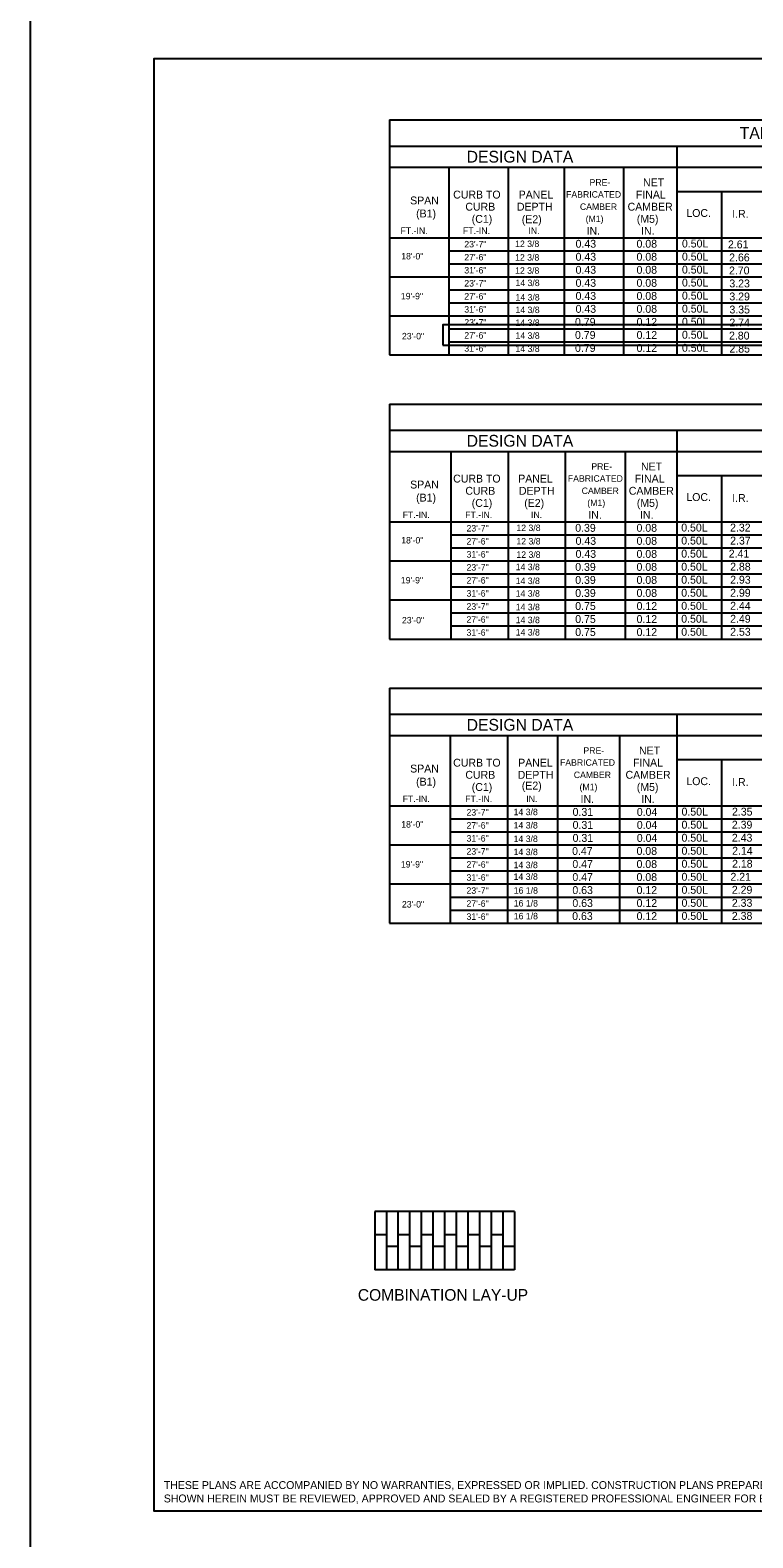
# Model space of a CAD drawing. Extents: x 179 to 454, y -271 to 54.
# Drawn here: x 360.76 to 370.96, y -87.62 to -66.35 of the extents above; entities that cross this region are included whole.
import ezdxf

# ---------------------------------------------------------------- set-up
doc = ezdxf.new("R2010")
doc.units = 0
for name, color, linetype in [('Level 1', 7, 'Continuous'), ('Level 2', 7, 'Continuous'), ('Level 4', 7, 'Continuous'), ('Level 41', 7, 'Continuous'), ('Level 63', 7, 'Continuous')]:
    doc.layers.add(name, color=color, linetype=linetype)

msp = doc.modelspace()

# ---------------------------------------------------------------- linework, layer by layer
at = {"layer": 'Level 1'}
msp.add_lwpolyline([(394.013, -87.25), (362.513, -87.25), (362.513, -66.75), (394.013, -66.75), (394.013, -87.25)], dxfattribs=at)
at = {"layer": 'Level 2'}
for p, q in [((367.595, -83.021), (365.625, -83.021)), ((365.625, -83.021), (365.625, -83.842)), ((365.789, -83.021), (365.789, -83.842)), ((365.953, -83.021), (365.953, -83.842)), ((366.118, -83.021), (366.118, -83.842)), ((366.282, -83.021), (366.282, -83.842)), ((366.446, -83.021), (366.446, -83.842)), ((366.61, -83.021), (366.61, -83.842)), ((366.774, -83.021), (366.774, -83.842)), ((366.938, -83.021), (366.938, -83.842)), ((367.102, -83.021), (367.102, -83.842)), ((367.267, -83.021), (367.267, -83.842)), ((367.431, -83.021), (367.431, -83.842)), ((367.595, -83.021), (367.595, -83.842)), ((365.789, -83.349), (365.625, -83.349)), ((366.118, -83.349), (365.953, -83.349)), ((366.446, -83.349), (366.282, -83.349)), ((366.774, -83.349), (366.61, -83.349)), ((367.102, -83.349), (366.938, -83.349)), ((367.431, -83.349), (367.267, -83.349)), ((365.953, -83.513), (365.789, -83.513)), ((366.282, -83.513), (366.118, -83.513)), ((366.61, -83.513), (366.446, -83.513)), ((366.938, -83.513), (366.774, -83.513)), ((367.267, -83.513), (367.102, -83.513)), ((367.595, -83.513), (367.431, -83.513)), ((367.595, -83.842), (365.625, -83.842))]:
    msp.add_line(p, q, dxfattribs=at)
at = {"layer": 'Level 4'}
for p, q in [((365.832, -67.617), (383.887, -67.617)), ((365.832, -67.617), (365.832, -70.932)), ((365.832, -67.985), (383.887, -67.985)), ((369.888, -67.985), (369.888, -70.932)), ((365.832, -68.284), (383.887, -68.284)), ((366.673, -68.284), (366.673, -70.932)), ((367.506, -68.284), (367.506, -70.932)), ((368.296, -68.284), (368.296, -70.932)), ((369.134, -68.284), (369.134, -70.932)), ((369.888, -68.284), (369.888, -70.932)), ((369.888, -68.625), (383.887, -68.625)), ((369.888, -68.625), (369.888, -70.932)), ((370.52, -68.625), (370.52, -70.932)), ((365.832, -69.278), (383.887, -69.278)), ((366.673, -69.462), (370.681, -69.462)), ((366.729, -69.462), (383.887, -69.462)), ((366.673, -69.645), (370.681, -69.645)), ((366.729, -69.645), (383.887, -69.645)), ((365.832, -69.829), (383.887, -69.829)), ((366.673, -70.013), (370.681, -70.013)), ((366.673, -70.197), (370.681, -70.197)), ((366.729, -70.013), (383.887, -70.013)), ((366.729, -70.197), (383.887, -70.197)), ((365.832, -70.381), (383.887, -70.381)), ((366.673, -70.565), (370.681, -70.565)), ((366.729, -70.565), (383.887, -70.565)), ((366.673, -70.748), (370.681, -70.748)), ((366.729, -70.748), (383.887, -70.748)), ((365.832, -70.932), (383.887, -70.932)), ((365.832, -71.626), (383.887, -71.626)), ((365.832, -71.626), (365.832, -74.941)), ((365.832, -71.994), (383.887, -71.994)), ((369.888, -71.994), (369.888, -74.941)), ((365.832, -72.293), (383.887, -72.293)), ((366.697, -72.293), (366.697, -74.941)), ((367.507, -72.293), (367.507, -74.941)), ((368.314, -72.293), (368.314, -74.941)), ((369.159, -72.293), (369.159, -74.941)), ((369.888, -72.293), (369.888, -74.941)), ((369.888, -72.634), (383.887, -72.634)), ((369.888, -72.634), (369.888, -74.941)), ((370.52, -72.634), (370.52, -74.941)), ((365.832, -73.286), (383.887, -73.286)), ((366.697, -73.47), (370.681, -73.47)), ((366.729, -73.47), (383.887, -73.47)), ((366.697, -73.654), (370.681, -73.654)), ((366.729, -73.654), (383.887, -73.654)), ((365.832, -73.838), (383.887, -73.838)), ((366.697, -74.022), (370.681, -74.022)), ((366.729, -74.022), (383.887, -74.022)), ((366.697, -74.206), (370.681, -74.206)), ((366.729, -74.206), (383.887, -74.206)), ((365.832, -74.389), (383.887, -74.389)), ((366.697, -74.573), (370.681, -74.573)), ((366.729, -74.573), (383.887, -74.573)), ((366.697, -74.757), (370.681, -74.757)), ((366.729, -74.757), (383.887, -74.757)), ((365.832, -74.941), (383.887, -74.941)), ((365.832, -75.635), (383.887, -75.635)), ((365.832, -75.635), (365.832, -78.95)), ((365.832, -76.002), (383.887, -76.002)), ((369.888, -76.002), (369.888, -78.95)), ((365.832, -76.302), (383.887, -76.302)), ((366.689, -76.302), (366.689, -78.95)), ((367.5, -76.307), (367.5, -78.955)), ((368.205, -76.302), (368.205, -78.95)), ((369.08, -76.302), (369.08, -78.95)), ((369.888, -76.302), (369.888, -78.95)), ((369.888, -76.643), (383.887, -76.643)), ((369.888, -76.643), (369.888, -78.95)), ((370.52, -76.643), (370.52, -78.95)), ((365.832, -77.295), (383.887, -77.295)), ((366.689, -77.479), (370.681, -77.479)), ((366.729, -77.479), (383.887, -77.479)), ((365.832, -77.846), (383.887, -77.846)), ((366.689, -77.663), (370.681, -77.663)), ((366.729, -77.663), (383.887, -77.663)), ((366.689, -78.03), (370.681, -78.03)), ((366.729, -78.03), (383.887, -78.03)), ((366.689, -78.214), (370.681, -78.214)), ((366.729, -78.214), (383.887, -78.214)), ((365.832, -78.398), (383.887, -78.398)), ((366.689, -78.582), (370.681, -78.582)), ((366.729, -78.582), (383.887, -78.582)), ((366.689, -78.766), (370.681, -78.766)), ((366.729, -78.766), (383.887, -78.766)), ((365.832, -78.95), (383.887, -78.95))]:
    msp.add_line(p, q, dxfattribs=at)
at = {"layer": 'Level 41'}
msp.add_lwpolyline([(366.587, -70.793), (383.998, -70.793), (383.998, -70.508), (366.587, -70.508)], close=True, dxfattribs=at)
at = {"layer": 'Level 63'}
msp.add_lwpolyline([(360.763, -88), (394.763, -88), (394.763, -66), (360.763, -66)], close=True, dxfattribs=at)

# ---------------------------------------------------------------- texts
at = {"layer": 'Level 2'}
for s, height, p in [('TABLE 2 - NORTHERN RED OAK COMBINATION LAY-UP (E1)', 0.16599, (370.775, -67.884)), ('DESIGN DATA', 0.16599, (366.922, -68.218)), ('PRE-', 0.0917, (368.656, -68.543)), ('NET', 0.1112, (369.411, -68.553)), ('SPAN', 0.1112, (366.125, -68.808)), ('CURB TO', 0.1112, (366.732, -68.725)), ('PANEL', 0.1112, (367.656, -68.725)), ('FABRICATED', 0.0917, (368.325, -68.713)), ('FINAL', 0.1112, (369.31, -68.725)), ('(B1)', 0.1112, (366.209, -68.992)), ('CURB', 0.1112, (366.904, -68.896)), ('DEPTH', 0.1112, (367.631, -68.896)), ('CAMBER', 0.0917, (368.52, -68.886)), ('CAMBER', 0.1112, (369.193, -68.896)), ('LOC.', 0.1112, (370.022, -68.985)), ('I.R.', 0.1112, (370.669, -68.997)), ('FT.-IN.', 0.0917, (365.99, -69.225)), ('FT.-IN.', 0.0917, (366.87, -69.225)), ('(C1)', 0.1112, (366.994, -69.068)), ('(E2)', 0.1112, (367.7, -69.073)), ('IN.', 0.0917, (367.794, -69.225)), ('(M1)', 0.0917, (368.601, -69.058)), ('IN.', 0.1112, (368.614, -69.236)), ('(M5)', 0.1112, (369.323, -69.068)), ('IN.', 0.1112, (369.383, -69.236)), ('23\'-7"', 0.0917, (366.889, -69.415)), ('12 3/8 ', 0.0917, (367.606, -69.41)), ('0.43', 0.1112, (368.459, -69.419)), ('0.08', 0.1112, (369.319, -69.419)), ('0.50L', 0.1112, (369.96, -69.416)), ('2.61', 0.1112, (370.609, -69.428)), ('18\'-0"', 0.0917, (365.999, -69.585)), ('27\'-6"', 0.0917, (366.889, -69.599)), ('12 3/8 ', 0.0917, (367.606, -69.602)), ('0.43', 0.1112, (368.459, -69.603)), ('0.08', 0.1112, (369.319, -69.603)), ('0.50L', 0.1112, (369.96, -69.6)), ('2.66', 0.1112, (370.626, -69.612)), ('31\'-6"', 0.0917, (366.889, -69.783)), ('12 3/8 ', 0.0917, (367.606, -69.787)), ('0.43', 0.1112, (368.459, -69.787)), ('0.08', 0.1112, (369.319, -69.787)), ('0.50L', 0.1112, (369.96, -69.784)), ('2.70', 0.1112, (370.624, -69.796)), ('23\'-7"', 0.0917, (366.889, -69.967)), ('14 3/8 ', 0.0917, (367.611, -69.961)), ('0.43', 0.1112, (368.459, -69.971)), ('0.08', 0.1112, (369.319, -69.971)), ('0.50L', 0.1112, (369.96, -69.967)), ('3.23', 0.1112, (370.629, -69.979)), ('19\'-9"', 0.0917, (365.994, -70.148)), ('27\'-6"', 0.0917, (366.889, -70.151)), ('14 3/8 ', 0.0917, (367.611, -70.165)), ('0.43', 0.1112, (368.459, -70.155)), ('0.08', 0.1112, (369.319, -70.155)), ('0.50L', 0.1112, (369.96, -70.151)), ('3.29', 0.1112, (370.629, -70.163)), ('31\'-6"', 0.0917, (366.889, -70.335)), ('14 3/8 ', 0.0917, (367.611, -70.342)), ('0.79', 0.1112, (368.451, -70.522)), ('0.43', 0.1112, (368.459, -70.338)), ('0.08', 0.1112, (369.319, -70.338)), ('0.12', 0.1112, (369.32, -70.522)), ('0.50L', 0.1112, (369.96, -70.335)), ('0.50L', 0.1112, (369.96, -70.519)), ('3.35', 0.1112, (370.63, -70.347)), ('2.74', 0.1112, (370.629, -70.531)), ('23\'-0"', 0.0917, (366.009, -70.713)), ('23\'-7"', 0.0917, (366.889, -70.519)), ('27\'-6"', 0.0917, (366.889, -70.702)), ('14 3/8 ', 0.0917, (367.611, -70.524)), ('14 3/8 ', 0.0917, (367.611, -70.705)), ('0.79', 0.1112, (368.451, -70.706)), ('0.12', 0.1112, (369.32, -70.706)), ('0.50L', 0.1112, (369.96, -70.703)), ('2.80', 0.1112, (370.624, -70.715)), ('31\'-6"', 0.0917, (366.889, -70.886)), ('14 3/8 ', 0.0917, (367.611, -70.891)), ('0.79', 0.1112, (368.451, -70.89)), ('0.12', 0.1112, (369.32, -70.89)), ('0.50L', 0.1112, (369.96, -70.887)), ('2.85', 0.1112, (370.63, -70.899)), ('DESIGN DATA', 0.16599, (366.922, -72.227)), ('PRE-', 0.0917, (368.681, -72.552)), ('NET', 0.1112, (369.382, -72.562)), ('SPAN', 0.1112, (366.125, -72.817)), ('CURB TO', 0.1112, (366.732, -72.733)), ('PANEL', 0.1112, (367.65, -72.733)), ('FABRICATED', 0.0917, (368.35, -72.722)), ('FINAL', 0.1112, (369.293, -72.733)), ('(B1)', 0.1112, (366.209, -73.001)), ('CURB', 0.1112, (366.904, -72.905)), ('(C1)', 0.1112, (366.994, -73.076)), ('DEPTH', 0.1112, (367.66, -72.905)), ('(E2)', 0.1112, (367.735, -73.076)), ('CAMBER', 0.0917, (368.545, -72.895)), ('(M1)', 0.0917, (368.625, -73.066)), ('CAMBER', 0.1112, (369.21, -72.905)), ('(M5)', 0.1112, (369.323, -73.076)), ('LOC.', 0.1112, (370.022, -72.994)), ('I.R.', 0.1112, (370.669, -73.006)), ('FT.-IN.', 0.0917, (366.019, -73.234)), ('FT.-IN.', 0.0917, (366.901, -73.234)), ('IN.', 0.0917, (367.83, -73.234)), ('IN.', 0.1112, (368.639, -73.244)), ('IN.', 0.1112, (369.368, -73.244)), ('23\'-7"', 0.0917, (366.92, -73.424)), ('12 3/8 ', 0.0917, (367.624, -73.418)), ('0.39', 0.1112, (368.454, -73.428)), ('0.08', 0.1112, (369.319, -73.428)), ('0.50L', 0.1112, (369.95, -73.424)), ('2.32', 0.1112, (370.639, -73.424)), ('18\'-0"', 0.0917, (365.999, -73.593)), ('27\'-6"', 0.0917, (366.92, -73.608)), ('12 3/8 ', 0.0917, (367.624, -73.607)), ('0.43', 0.1112, (368.459, -73.612)), ('0.08', 0.1112, (369.319, -73.612)), ('0.50L', 0.1112, (369.95, -73.608)), ('2.37', 0.1112, (370.64, -73.608)), ('31\'-6"', 0.0917, (366.92, -73.792)), ('12 3/8 ', 0.0917, (367.624, -73.796)), ('0.43', 0.1112, (368.459, -73.796)), ('0.08', 0.1112, (369.319, -73.796)), ('0.50L', 0.1112, (369.95, -73.792)), ('2.41', 0.1112, (370.62, -73.792)), ('23\'-7"', 0.0917, (366.92, -73.976)), ('14 3/8 ', 0.0917, (367.614, -73.97)), ('0.39', 0.1112, (368.454, -73.979)), ('0.08', 0.1112, (369.319, -73.979)), ('0.50L', 0.1112, (369.95, -73.976)), ('2.88', 0.1112, (370.64, -73.976)), ('19\'-9"', 0.0917, (365.994, -74.157)), ('31\'-6"', 0.0917, (366.92, -74.343)), ('27\'-6"', 0.0917, (366.92, -74.159)), ('14 3/8 ', 0.0917, (367.614, -74.166)), ('14 3/8 ', 0.0917, (367.614, -74.344)), ('0.39', 0.1112, (368.454, -74.163)), ('0.39', 0.1112, (368.454, -74.347)), ('0.08', 0.1112, (369.319, -74.163)), ('0.08', 0.1112, (369.319, -74.347)), ('0.50L', 0.1112, (369.95, -74.16)), ('0.50L', 0.1112, (369.95, -74.344)), ('2.93', 0.1112, (370.64, -74.16)), ('2.99', 0.1112, (370.64, -74.344)), ('23\'-7"', 0.0917, (366.92, -74.527)), ('14 3/8 ', 0.0917, (367.614, -74.536)), ('0.75', 0.1112, (368.454, -74.531)), ('0.12', 0.1112, (369.32, -74.531)), ('0.50L', 0.1112, (369.95, -74.528)), ('2.44', 0.1112, (370.64, -74.528)), ('23\'-0"', 0.0917, (366.009, -74.721)), ('27\'-6"', 0.0917, (366.92, -74.711)), ('14 3/8 ', 0.0917, (367.614, -74.718)), ('0.75', 0.1112, (368.454, -74.715)), ('0.12', 0.1112, (369.32, -74.715)), ('0.50L', 0.1112, (369.95, -74.711)), ('2.49', 0.1112, (370.64, -74.711)), ('31\'-6"', 0.0917, (366.92, -74.895)), ('14 3/8 ', 0.0917, (367.614, -74.892)), ('0.75', 0.1112, (368.454, -74.899)), ('0.12', 0.1112, (369.32, -74.899)), ('0.50L', 0.1112, (369.95, -74.895)), ('2.53', 0.1112, (370.64, -74.895)), ('DESIGN DATA', 0.16599, (366.922, -76.235)), ('PRE-', 0.0917, (368.57, -76.561)), ('NET', 0.1112, (369.354, -76.57)), ('SPAN', 0.1112, (366.125, -76.825)), ('CURB TO', 0.1112, (366.732, -76.742)), ('CURB', 0.1112, (366.904, -76.913)), ('DEPTH', 0.1112, (367.642, -76.913)), ('PANEL', 0.1112, (367.649, -76.742)), ('FABRICATED', 0.0917, (368.239, -76.73)), ('CAMBER', 0.1112, (369.164, -76.913)), ('FINAL', 0.1112, (369.27, -76.742)), ('(B1)', 0.1112, (366.209, -77.01)), ('(C1)', 0.1112, (366.994, -77.085)), ('(E2)', 0.1112, (367.7, -77.065)), ('CAMBER', 0.0917, (368.434, -76.904)), ('(M1)', 0.0917, (368.515, -77.075)), ('(M5)', 0.1112, (369.323, -77.085)), ('LOC.', 0.1112, (370.022, -77.003)), ('I.R.', 0.1112, (370.669, -77.015)), ('FT.-IN.', 0.0917, (366.019, -77.243)), ('FT.-IN.', 0.0917, (366.901, -77.243)), ('IN.', 0.0917, (367.763, -77.243)), ('IN.', 0.1112, (368.529, -77.253)), ('IN.', 0.1112, (369.386, -77.253)), ('23\'-7"', 0.0917, (366.92, -77.433)), ('14 3/8 ', 0.0917, (367.585, -77.427)), ('0.31', 0.1112, (368.417, -77.437)), ('0.04', 0.1112, (369.323, -77.437)), ('0.50L', 0.1112, (369.954, -77.433)), ('2.35', 0.1112, (370.666, -77.433)), ('18\'-0"', 0.0917, (365.999, -77.602)), ('27\'-6"', 0.0917, (366.92, -77.617)), ('14 3/8 ', 0.0917, (367.585, -77.615)), ('0.31', 0.1112, (368.417, -77.62)), ('0.04', 0.1112, (369.323, -77.62)), ('0.50L', 0.1112, (369.954, -77.617)), ('2.39', 0.1112, (370.664, -77.617)), ('31\'-6"', 0.0917, (366.92, -77.8)), ('14 3/8 ', 0.0917, (367.585, -77.806)), ('0.31', 0.1112, (368.417, -77.804)), ('0.04', 0.1112, (369.323, -77.804)), ('0.50L', 0.1112, (369.954, -77.801)), ('2.43', 0.1112, (370.664, -77.801)), ('19\'-9"', 0.0917, (365.994, -78.166)), ('23\'-7"', 0.0917, (366.92, -77.984)), ('27\'-6"', 0.0917, (366.92, -78.168)), ('14 3/8 ', 0.0917, (367.585, -77.991)), ('14 3/8 ', 0.0917, (367.585, -78.175)), ('0.47', 0.1112, (368.41, -77.988)), ('0.47', 0.1112, (368.414, -78.172)), ('0.08', 0.1112, (369.319, -77.988)), ('0.08', 0.1112, (369.319, -78.172)), ('0.50L', 0.1112, (369.954, -77.985)), ('0.50L', 0.1112, (369.954, -78.168)), ('2.14', 0.1112, (370.668, -77.985)), ('2.18', 0.1112, (370.667, -78.168)), ('31\'-6"', 0.0917, (366.92, -78.352)), ('14 3/8 ', 0.0917, (367.585, -78.34)), ('0.47', 0.1112, (368.414, -78.356)), ('0.08', 0.1112, (369.319, -78.356)), ('0.50L', 0.1112, (369.954, -78.352)), ('2.21', 0.1112, (370.644, -78.352)), ('23\'-7"', 0.0917, (366.92, -78.536)), ('16 1/8 ', 0.0917, (367.587, -78.535)), ('0.63', 0.1112, (368.414, -78.54)), ('0.12', 0.1112, (369.32, -78.54)), ('0.50L', 0.1112, (369.954, -78.536)), ('2.29', 0.1112, (370.664, -78.536)), ('23\'-0"', 0.0917, (366.009, -78.73)), ('27\'-6"', 0.0917, (366.92, -78.72)), ('16 1/8 ', 0.0917, (367.587, -78.716)), ('0.63', 0.1112, (368.414, -78.723)), ('0.12', 0.1112, (369.32, -78.723)), ('0.50L', 0.1112, (369.954, -78.72)), ('2.33', 0.1112, (370.664, -78.72)), ('31\'-6"', 0.0917, (366.92, -78.904)), ('16 1/8 ', 0.0917, (367.587, -78.897)), ('0.63', 0.1112, (368.411, -78.907)), ('0.12', 0.1112, (369.32, -78.907)), ('0.50L', 0.1112, (369.954, -78.904)), ('2.38', 0.1112, (370.664, -78.904)), ('COMBINATION LAY-UP', 0.16414, (365.387, -84.279)), ('THESE PLANS ARE ACCOMPANIED BY NO WARRANTIES, EXPRESSED OR IMPLIED. CONSTRUCTION PLANS PREPARED FROM DESIGN AND DETAIL INFORMATION', 0.111176, (362.649, -86.936)), ('SHOWN HEREIN MUST BE REVIEWED, APPROVED AND SEALED BY A REGISTERED PROFESSIONAL ENGINEER FOR EACH SPECIFIC PROJECT.', 0.111176, (362.649, -87.125))]:
    msp.add_text(s, height=height, dxfattribs=at).set_placement(p)

doc.saveas('drawing.dxf')
